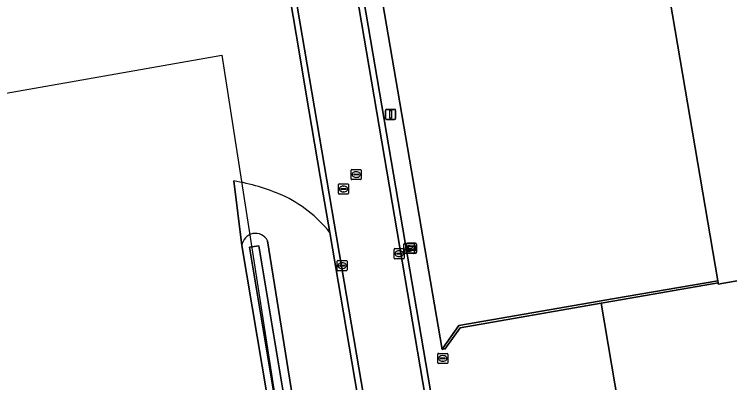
# Model space of a CAD drawing. Extents: x 154324 to 155744, y 382937 to 384188.
# Drawn here: x 154705 to 154775.4, y 383381.8 to 383418.1 of the extents above; entities that cross this region are included whole.
import ezdxf

# ---------------------------------------------------------------- set-up
doc = ezdxf.new("R2010")
doc.units = 0
for name, color, linetype in [('IMGEO_Berm_groen', 7, 'Continuous'), ('IMGEO_Brandkraan', 7, 'Continuous'), ('IMGEO_Erf', 7, 'Continuous'), ('IMGEO_Groenvoorziening', 7, 'Continuous'), ('IMGEO_Kolk', 7, 'Continuous'), ('IMGEO_Lichtmast', 7, 'Continuous'), ('IMGEO_Muur', 7, 'Continuous'), ('IMGEO_Oever', 7, 'Continuous'), ('IMGEO_Pand', 7, 'Continuous'), ('IMGEO_Pand_vergunning_verleend', 7, 'Continuous'), ('IMGEO_Parkeervlak_gesloten', 7, 'Continuous'), ('IMGEO_Parkeervlak_open', 7, 'Continuous'), ('IMGEO_Rijbaan_lokaal_gesloten', 7, 'Continuous'), ('IMGEO_Rijbaan_lokaal_open', 7, 'Continuous'), ('IMGEO_Rioolput', 7, 'Continuous'), ('IMGEO_Verklikker', 7, 'Continuous'), ('IMGEO_Waterloop', 7, 'Continuous')]:
    doc.layers.add(name, color=color, linetype=linetype)

msp = doc.modelspace()

# ---------------------------------------------------------------- linework, layer by layer
at = {"layer": 'IMGEO_Berm_groen'}
for points in [[(154726.615, 383401.661), (154727.015, 383398.486), (154727.418, 383395.288)], [(154729.947, 383395.777), (154744.83, 383302.854), (154750.544, 383303.819), (154750.829, 383302.082), (154752.101, 383302.287), (154736.067, 383396.591)]]:
    msp.add_lwpolyline(points, dxfattribs=at)
for centre, radius, start, end in [((154723.349, 383381.907), 20.022, 66.31677, 80.6108), ((154726.217, 383388.799), 12.559, 38.34721, 65.67245), ((154728.756, 383395.151), 1.345, 27.7219, 174.16509)]:
    msp.add_arc(centre, radius, start, end, dxfattribs=at)
at = {"layer": 'IMGEO_Brandkraan'}
for p, q in [((154743.363, 383394.58), (154743.363, 383395.432)), ((154743.438, 383395.506), (154744.29, 383395.506)), ((154743.851, 383395.286), (154743.876, 383395.286)), ((154744.364, 383395.432), (154744.364, 383394.58)), ((154744.29, 383394.506), (154743.438, 383394.506)), ((154743.622, 383395), (154743.622, 383395.012)), ((154744.06, 383394.963), (154743.662, 383394.963)), ((154743.665, 383395.049), (154744.063, 383395.049)), ((154743.874, 383394.726), (154743.849, 383394.726)), ((154744.106, 383395.012), (154744.106, 383395))]:
    msp.add_line(p, q, dxfattribs=at)
for points in [[(154743.363, 383394.58), (154743.363, 383395.432)], [(154743.438, 383395.506), (154744.29, 383395.506)], [(154744.364, 383395.432), (154744.364, 383394.58)], [(154744.29, 383394.506), (154743.438, 383394.506)]]:
    msp.add_lwpolyline(points, dxfattribs=at)
for centre, radius, start, end in [((154743.44, 383395.43), 0.0765, 91.55205, 178.44795), ((154743.44, 383395.43), 0.0765, 91.55205, 178.44795), ((154744.288, 383395.43), 0.0765, 1.55205, 88.44795), ((154744.288, 383395.43), 0.0765, 1.55205, 88.44795), ((154743.44, 383394.582), 0.0765, 181.55205, 268.44795), ((154743.44, 383394.582), 0.0765, 181.55205, 268.44795), ((154743.662, 383395.009), 0.0403, 85.87752, 175.75265), ((154743.659, 383394.999), 0.0366, 178.93798, 274.71019), ((154744.063, 383395.006), 0.043, 264.86636, 352.45326), ((154744.067, 383395.011), 0.0386, 1.73085, 96.63898), ((154744.288, 383394.582), 0.0765, 271.55205, 358.44795), ((154744.288, 383394.582), 0.0765, 271.55205, 358.44795)]:
    msp.add_arc(centre, radius, start, end, dxfattribs=at)
for centre, major_axis, ratio, start_param, end_param in [((154743.85, 383395.006), (-0.387, 0.002), 0.722429, 4.712389, 7.853982), ((154743.875, 383395.006), (-0.39, 0.002), 0.717154, 1.570796, 4.712389)]:
    msp.add_ellipse(centre, major_axis=major_axis, ratio=ratio, start_param=start_param, end_param=end_param, dxfattribs=at)
at = {"layer": 'IMGEO_Erf'}
msp.add_lwpolyline([(154895.555, 383525.105), (154815.631, 383511.491), (154769.142, 383503.586), (154738.941, 383498.446), (154740.73, 383488.046), (154747.205, 383489.164), (154747.249, 383488.903), (154816.103, 383500.628), (154832.973, 383401.91), (154774.289, 383391.513), (154774.272, 383391.618), (154764.109, 383389.855), (154762.786, 383389.626), (154771.187, 383339.881), (154753.525, 383336.758), (154753.644, 383336.061), (154760.59, 383295.341), (154764.656, 383271.373), (154789.971, 383122.382), (154790.21, 383121.247)], dxfattribs=at)
at = {"layer": 'IMGEO_Groenvoorziening'}
for points in [[(154736.067, 383396.591), (154735.43, 383400.34), (154733.72, 383410.4), (154733.045, 383414.37), (154731.566, 383423.069), (154705.978, 383572.84)], [(154737.937, 383332.81), (154727.418, 383395.288), (154727.015, 383398.486), (154726.615, 383401.661)]]:
    msp.add_lwpolyline(points, dxfattribs=at)
for centre, radius, start, end in [((154723.349, 383381.907), 20.022, 66.31677, 80.6108), ((154726.217, 383388.799), 12.559, 38.34721, 65.67245)]:
    msp.add_arc(centre, radius, start, end, dxfattribs=at)
at = {"layer": 'IMGEO_Kolk'}
for p, q in [((154742.391, 383394.067), (154742.391, 383394.919)), ((154742.466, 383394.993), (154743.318, 383394.993)), ((154742.65, 383394.487), (154742.65, 383394.499)), ((154743.088, 383394.45), (154742.69, 383394.45)), ((154742.693, 383394.536), (154743.091, 383394.536)), ((154742.879, 383394.773), (154742.904, 383394.773)), ((154743.134, 383394.499), (154743.134, 383394.487)), ((154743.392, 383394.919), (154743.392, 383394.067)), ((154736.78, 383392.899), (154736.78, 383393.751)), ((154736.855, 383393.825), (154737.707, 383393.825)), ((154737.781, 383393.751), (154737.781, 383392.899)), ((154743.318, 383393.993), (154742.466, 383393.993)), ((154742.902, 383394.213), (154742.877, 383394.213)), ((154737.039, 383393.319), (154737.039, 383393.331)), ((154737.477, 383393.282), (154737.079, 383393.282)), ((154737.082, 383393.368), (154737.48, 383393.368)), ((154737.291, 383393.045), (154737.266, 383393.045)), ((154737.268, 383393.605), (154737.293, 383393.605)), ((154737.523, 383393.331), (154737.523, 383393.319)), ((154737.707, 383392.825), (154736.855, 383392.825))]:
    msp.add_line(p, q, dxfattribs=at)
for points in [[(154742.391, 383394.067), (154742.391, 383394.919)], [(154742.466, 383394.993), (154743.318, 383394.993)], [(154743.392, 383394.919), (154743.392, 383394.067)], [(154736.78, 383392.899), (154736.78, 383393.751)], [(154736.855, 383393.825), (154737.707, 383393.825)], [(154737.781, 383393.751), (154737.781, 383392.899)], [(154743.318, 383393.993), (154742.466, 383393.993)], [(154737.707, 383392.825), (154736.855, 383392.825)]]:
    msp.add_lwpolyline(points, dxfattribs=at)
for centre, radius, start, end in [((154742.468, 383394.917), 0.0765, 91.55205, 178.44795), ((154742.468, 383394.917), 0.0765, 91.55205, 178.44795), ((154742.69, 383394.496), 0.0403, 85.87752, 175.75265), ((154742.687, 383394.486), 0.0366, 178.93798, 274.71019), ((154743.091, 383394.493), 0.043, 264.86636, 352.45326), ((154743.095, 383394.498), 0.0386, 1.73085, 96.63898), ((154743.316, 383394.917), 0.0765, 1.55205, 88.44795), ((154743.316, 383394.917), 0.0765, 1.55205, 88.44795), ((154736.857, 383393.749), 0.0765, 91.55205, 178.44795), ((154736.857, 383393.749), 0.0765, 91.55205, 178.44795), ((154737.705, 383393.749), 0.0765, 1.55205, 88.44795), ((154737.705, 383393.749), 0.0765, 1.55205, 88.44795), ((154742.468, 383394.069), 0.0765, 181.55205, 268.44795), ((154742.468, 383394.069), 0.0765, 181.55205, 268.44795), ((154743.316, 383394.069), 0.0765, 271.55205, 358.44795), ((154743.316, 383394.069), 0.0765, 271.55205, 358.44795), ((154737.079, 383393.328), 0.0403, 85.87752, 175.75265), ((154737.076, 383393.318), 0.0366, 178.93798, 274.71019), ((154737.48, 383393.325), 0.043, 264.86636, 352.45326), ((154737.484, 383393.33), 0.0386, 1.73085, 96.63898), ((154736.857, 383392.901), 0.0765, 181.55205, 268.44795), ((154736.857, 383392.901), 0.0765, 181.55205, 268.44795), ((154737.705, 383392.901), 0.0765, 271.55205, 358.44795), ((154737.705, 383392.901), 0.0765, 271.55205, 358.44795)]:
    msp.add_arc(centre, radius, start, end, dxfattribs=at)
for centre, major_axis, ratio, start_param, end_param in [((154742.878, 383394.493), (-0.387, 0.002), 0.722429, 4.712389, 7.853982), ((154742.903, 383394.493), (-0.39, 0.002), 0.717154, 1.570796, 4.712389), ((154737.267, 383393.325), (-0.387, 0.002), 0.722429, 4.712389, 7.853982), ((154737.292, 383393.325), (-0.39, 0.002), 0.717154, 1.570796, 4.712389)]:
    msp.add_ellipse(centre, major_axis=major_axis, ratio=ratio, start_param=start_param, end_param=end_param, dxfattribs=at)
at = {"layer": 'IMGEO_Lichtmast'}
for p, q in [((154741.558, 383407.8), (154741.558, 383408.6)), ((154741.558, 383408.6), (154741.558, 383407.8)), ((154741.658, 383408.7), (154742.448, 383408.7)), ((154742.448, 383408.7), (154741.658, 383408.7)), ((154742.548, 383408.6), (154742.548, 383407.8)), ((154742.548, 383407.8), (154742.548, 383408.6)), ((154742.448, 383407.7), (154741.658, 383407.7)), ((154741.658, 383407.7), (154742.448, 383407.7))]:
    msp.add_line(p, q, dxfattribs=at)
msp.add_lwpolyline([(154741.978, 383408.575), (154742.128, 383408.575), (154742.128, 383407.825), (154741.978, 383407.825), (154741.978, 383408.575)], dxfattribs=at)
for centre, start, end in [((154741.658, 383408.6), 90, 180), ((154741.658, 383408.6), 90, 180), ((154742.448, 383408.6), 0, 90), ((154742.448, 383408.6), 360, 90), ((154741.658, 383407.8), 180, 270), ((154741.658, 383407.8), 180, 270), ((154742.448, 383407.8), 270, 0), ((154742.448, 383407.8), 270, 0)]:
    msp.add_arc(centre, 0.1, start, end, dxfattribs=at)
at = {"layer": 'IMGEO_Muur'}
msp.add_lwpolyline([(154762.786, 383389.626), (154764.109, 383389.855), (154774.272, 383391.618), (154774.237, 383391.82), (154764.07, 383390.075), (154748.76, 383387.447), (154747.19, 383385.215), (154747.345, 383385.125), (154747.387, 383385.1), (154748.896, 383387.217)], close=True, dxfattribs=at)
at = {"layer": 'IMGEO_Oever'}
for points in [[(154753.634, 383220.019), (154754.823, 383222.312), (154754.653, 383232.333), (154745.099, 383289.531), (154744.21, 383295.263), (154744.059, 383295.238), (154743.676, 383297.517), (154743.618, 383297.507), (154743.063, 383300.73), (154743.133, 383300.742), (154743.048, 383301.247), (154742.841, 383302.518), (154743.077, 383302.558), (154735.884, 383348.894), (154728.156, 383395.136), (154729.09, 383395.263), (154736.012, 383353.734), (154744.023, 383302.718), (154744.83, 383302.854), (154729.947, 383395.777)], [(154727.418, 383395.288), (154737.937, 383332.81), (154749.612, 383256.182), (154754.11, 383232.487), (154753.618, 383222.187), (154751.361, 383220.669), (154741.439, 383218.6), (154710.037, 383212.408), (154677.376, 383204.298), (154675.729, 383203.72), (154675.845, 383203.034), (154699.961, 383209.021), (154710.109, 383211.441), (154753.634, 383220.019)]]:
    msp.add_lwpolyline(points, dxfattribs=at)
msp.add_arc((154728.756, 383395.151), 1.345, 27.7219, 174.16509, dxfattribs=at)
at = {"layer": 'IMGEO_Pand'}
msp.add_lwpolyline([(154816.103, 383500.628), (154747.249, 383488.903), (154748.057, 383484.148), (154750.388, 383470.423), (154752.32, 383470.754), (154753.229, 383465.739), (154751.242, 383465.397), (154754.602, 383445.614), (154754.644, 383445.366), (154764.831, 383447.08), (154774.237, 383391.82), (154774.272, 383391.618), (154774.289, 383391.513), (154832.973, 383401.91)], close=True, dxfattribs=at)
at = {"layer": 'IMGEO_Pand_vergunning_verleend'}
msp.add_lwpolyline([(154581.149, 383380.739), (154662.352, 383395.018), (154661.003, 383402.69), (154725.439, 383414.021), (154741.008, 383314.156), (154688.601, 383305.253), (154686.823, 383315.722), (154675.237, 383313.754), (154678.064, 383297.115), (154596.812, 383283.312)], close=True, dxfattribs=at)
at = {"layer": 'IMGEO_Parkeervlak_gesloten'}
msp.add_lwpolyline([(154764.831, 383447.08), (154754.644, 383445.366), (154737.299, 383442.447), (154747.11, 383385.079), (154747.345, 383385.125), (154747.19, 383385.215), (154748.76, 383387.447), (154764.07, 383390.075), (154774.237, 383391.82)], close=True, dxfattribs=at)
at = {"layer": 'IMGEO_Parkeervlak_open'}
msp.add_lwpolyline([(154751.242, 383465.397), (154753.229, 383465.739), (154752.32, 383470.754), (154750.388, 383470.423), (154748.057, 383484.148), (154728.935, 383480.918), (154752.336, 383343.729), (154753.525, 383336.758), (154771.187, 383339.881), (154762.786, 383389.626), (154748.896, 383387.217), (154747.387, 383385.1), (154747.345, 383385.125), (154747.11, 383385.079), (154737.299, 383442.447), (154737.263, 383442.661), (154754.602, 383445.614)], close=True, dxfattribs=at)
at = {"layer": 'IMGEO_Rijbaan_lokaal_gesloten'}
for points in [[(154679.262, 383733.146), (154679.932, 383729.186), (154748.649, 383326.312), (154783.501, 383121.229), (154783.65, 383120.265), (154785.662, 383108.357)], [(154785.662, 383108.357), (154783.65, 383120.265), (154783.501, 383121.229), (154748.649, 383326.312), (154679.932, 383729.186), (154679.262, 383733.146)], [(154678.701, 383732.937), (154679.408, 383729.153), (154695.215, 383636.16), (154695.756, 383632.978), (154705.978, 383572.84), (154731.566, 383423.069), (154733.045, 383414.37), (154733.72, 383410.4), (154735.43, 383400.34), (154736.067, 383396.591), (154752.101, 383302.287), (154752.647, 383299.072), (154768.888, 383203.55), (154782.924, 383120.992), (154783.083, 383120.121), (154784.075, 383114.236), (154785.081, 383108.269)], [(154789.626, 383121.11), (154789.028, 383124.401), (154786.387, 383140.019), (154764.039, 383271.324), (154739.67, 383414.346), (154710.408, 383586.003)]]:
    msp.add_lwpolyline(points, dxfattribs=at)
at = {"layer": 'IMGEO_Rijbaan_lokaal_open'}
for points in [[(154684.198, 383740.133), (154685.547, 383732.212), (154710.408, 383586.003), (154739.67, 383414.346), (154764.039, 383271.324), (154786.387, 383140.019), (154789.028, 383124.401), (154789.626, 383121.11)], [(154790.21, 383121.247), (154789.971, 383122.382), (154764.656, 383271.373), (154760.59, 383295.341), (154753.644, 383336.061), (154753.525, 383336.758), (154752.336, 383343.729), (154728.935, 383480.918), (154728.091, 383485.864), (154728.085, 383485.902), (154713.13, 383573.573), (154707.825, 383604.929), (154701.974, 383639.508), (154695.815, 383675.911), (154684.789, 383740.236)]]:
    msp.add_lwpolyline(points, dxfattribs=at)
at = {"layer": 'IMGEO_Rioolput'}
for p, q in [((154738.159, 383401.859), (154738.159, 383402.711)), ((154738.234, 383402.785), (154739.086, 383402.785)), ((154738.418, 383402.279), (154738.418, 383402.291)), ((154738.856, 383402.242), (154738.458, 383402.242)), ((154738.461, 383402.328), (154738.859, 383402.328)), ((154738.647, 383402.565), (154738.672, 383402.565)), ((154738.902, 383402.291), (154738.902, 383402.279)), ((154739.16, 383402.711), (154739.16, 383401.859)), ((154739.086, 383401.785), (154738.234, 383401.785)), ((154738.67, 383402.005), (154738.645, 383402.005)), ((154736.912, 383400.438), (154736.912, 383401.29)), ((154736.987, 383401.364), (154737.839, 383401.364)), ((154737.171, 383400.858), (154737.171, 383400.87)), ((154737.609, 383400.821), (154737.211, 383400.821)), ((154737.214, 383400.907), (154737.612, 383400.907)), ((154737.4, 383401.144), (154737.425, 383401.144)), ((154737.655, 383400.87), (154737.655, 383400.858)), ((154737.913, 383401.29), (154737.913, 383400.438)), ((154737.839, 383400.364), (154736.987, 383400.364)), ((154737.423, 383400.584), (154737.398, 383400.584)), ((154746.687, 383383.766), (154746.687, 383384.618)), ((154746.762, 383384.692), (154747.614, 383384.692)), ((154747.688, 383384.618), (154747.688, 383383.766)), ((154746.946, 383384.186), (154746.946, 383384.198)), ((154747.384, 383384.149), (154746.986, 383384.149)), ((154746.989, 383384.235), (154747.387, 383384.235)), ((154747.198, 383383.912), (154747.173, 383383.912)), ((154747.175, 383384.472), (154747.2, 383384.472)), ((154747.43, 383384.198), (154747.43, 383384.186)), ((154747.614, 383383.692), (154746.762, 383383.692))]:
    msp.add_line(p, q, dxfattribs=at)
for points in [[(154738.159, 383401.859), (154738.159, 383402.711)], [(154738.234, 383402.785), (154739.086, 383402.785)], [(154739.16, 383402.711), (154739.16, 383401.859)], [(154739.086, 383401.785), (154738.234, 383401.785)], [(154736.912, 383400.438), (154736.912, 383401.29)], [(154736.987, 383401.364), (154737.839, 383401.364)], [(154737.913, 383401.29), (154737.913, 383400.438)], [(154737.839, 383400.364), (154736.987, 383400.364)], [(154746.687, 383383.766), (154746.687, 383384.618)], [(154746.762, 383384.692), (154747.614, 383384.692)], [(154747.688, 383384.618), (154747.688, 383383.766)], [(154747.614, 383383.692), (154746.762, 383383.692)]]:
    msp.add_lwpolyline(points, dxfattribs=at)
for centre, radius, start, end in [((154738.236, 383402.709), 0.0765, 91.55205, 178.44795), ((154738.236, 383402.709), 0.0765, 91.55205, 178.44795), ((154738.458, 383402.288), 0.0403, 85.87752, 175.75265), ((154738.455, 383402.278), 0.0366, 178.93798, 274.71019), ((154738.859, 383402.285), 0.043, 264.86636, 352.45326), ((154738.863, 383402.29), 0.0386, 1.73085, 96.63898), ((154739.084, 383402.709), 0.0765, 1.55205, 88.44795), ((154739.084, 383402.709), 0.0765, 1.55205, 88.44795), ((154738.236, 383401.861), 0.0765, 181.55205, 268.44795), ((154738.236, 383401.861), 0.0765, 181.55205, 268.44795), ((154739.084, 383401.861), 0.0765, 271.55205, 358.44795), ((154739.084, 383401.861), 0.0765, 271.55205, 358.44795), ((154736.989, 383401.288), 0.0765, 91.55205, 178.44795), ((154736.989, 383401.288), 0.0765, 91.55205, 178.44795), ((154737.211, 383400.867), 0.0403, 85.87752, 175.75265), ((154737.208, 383400.857), 0.0366, 178.93798, 274.71019), ((154737.612, 383400.864), 0.043, 264.86636, 352.45326), ((154737.616, 383400.869), 0.0386, 1.73085, 96.63898), ((154737.837, 383401.288), 0.0765, 1.55205, 88.44795), ((154737.837, 383401.288), 0.0765, 1.55205, 88.44795), ((154736.989, 383400.44), 0.0765, 181.55205, 268.44795), ((154736.989, 383400.44), 0.0765, 181.55205, 268.44795), ((154737.837, 383400.44), 0.0765, 271.55205, 358.44795), ((154737.837, 383400.44), 0.0765, 271.55205, 358.44795), ((154746.764, 383384.616), 0.0765, 91.55205, 178.44795), ((154746.764, 383384.616), 0.0765, 91.55205, 178.44795), ((154747.612, 383384.616), 0.0765, 1.55205, 88.44795), ((154747.612, 383384.616), 0.0765, 1.55205, 88.44795), ((154746.986, 383384.195), 0.0403, 85.87752, 175.75265), ((154746.983, 383384.185), 0.0366, 178.93798, 274.71019), ((154747.387, 383384.192), 0.043, 264.86636, 352.45326), ((154747.391, 383384.197), 0.0386, 1.73085, 96.63898), ((154746.764, 383383.768), 0.0765, 181.55205, 268.44795), ((154746.764, 383383.768), 0.0765, 181.55205, 268.44795), ((154747.612, 383383.768), 0.0765, 271.55205, 358.44795), ((154747.612, 383383.768), 0.0765, 271.55205, 358.44795)]:
    msp.add_arc(centre, radius, start, end, dxfattribs=at)
for centre, major_axis, ratio, start_param, end_param in [((154738.646, 383402.285), (-0.387, 0.002), 0.722429, 4.712389, 7.853982), ((154738.671, 383402.285), (-0.39, 0.002), 0.717154, 1.570796, 4.712389), ((154737.399, 383400.864), (-0.387, 0.002), 0.722429, 4.712389, 7.853982), ((154737.424, 383400.864), (-0.39, 0.002), 0.717154, 1.570796, 4.712389), ((154747.174, 383384.192), (-0.387, 0.002), 0.722429, 4.712389, 7.853982), ((154747.199, 383384.192), (-0.39, 0.002), 0.717154, 1.570796, 4.712389)]:
    msp.add_ellipse(centre, major_axis=major_axis, ratio=ratio, start_param=start_param, end_param=end_param, dxfattribs=at)
at = {"layer": 'IMGEO_Verklikker'}
for p, q in [((154743.598, 383394.634), (154743.598, 383395.434)), ((154743.598, 383395.434), (154743.598, 383394.634)), ((154743.698, 383395.534), (154744.488, 383395.534)), ((154744.488, 383395.534), (154743.698, 383395.534)), ((154744.588, 383395.434), (154744.588, 383394.634)), ((154744.588, 383394.634), (154744.588, 383395.434)), ((154744.488, 383394.534), (154743.698, 383394.534)), ((154743.698, 383394.534), (154744.488, 383394.534))]:
    msp.add_line(p, q, dxfattribs=at)
for points in [[(154743.699, 383395.266), (154744.487, 383395.266), (154744.487, 383394.802), (154743.699, 383394.802), (154743.699, 383395.266)], [(154743.764, 383395.201), (154743.764, 383394.867), (154744.422, 383394.867), (154744.422, 383395.201), (154743.764, 383395.201)]]:
    msp.add_lwpolyline(points, dxfattribs=at)
for centre, start, end in [((154743.698, 383395.434), 90, 180), ((154743.698, 383395.434), 90, 180), ((154744.488, 383395.434), 0, 90), ((154744.488, 383395.434), 360, 90), ((154743.698, 383394.634), 180, 270), ((154743.698, 383394.634), 180, 270), ((154744.488, 383394.634), 270, 0), ((154744.488, 383394.634), 270, 0)]:
    msp.add_arc(centre, 0.1, start, end, dxfattribs=at)
at = {"layer": 'IMGEO_Waterloop'}
msp.add_lwpolyline([(154736.012, 383353.734), (154729.09, 383395.263), (154728.156, 383395.136), (154735.884, 383348.894), (154743.077, 383302.558), (154744.023, 383302.718)], close=True, dxfattribs=at)

doc.saveas('drawing.dxf')
